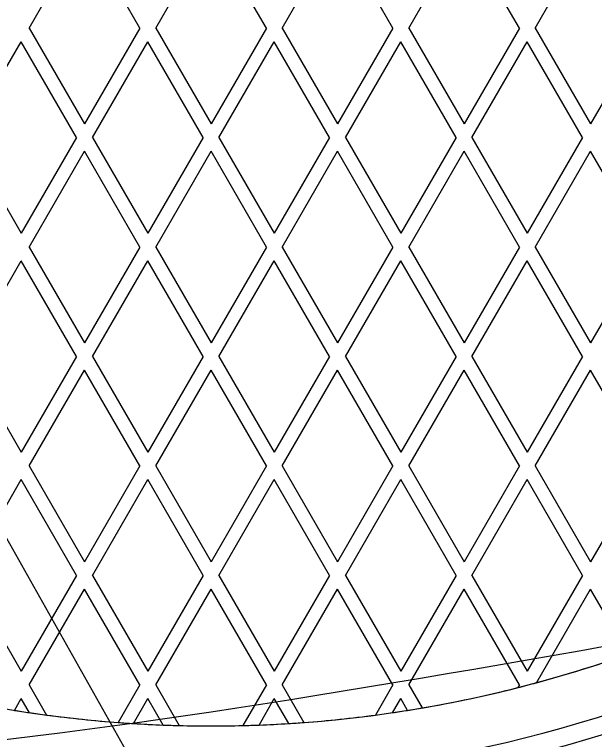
# Model space of a CAD drawing. Extents: x 99862 to 103151, y 100000 to 105076.
# Drawn here: x 100366.15 to 100405.86, y 101677.91 to 101727.58 of the extents above; entities that cross this region are included whole.
import ezdxf

# ---------------------------------------------------------------- set-up
doc = ezdxf.new("R2010")
doc.units = 0
for name, color, linetype in [('Level 10', 7, 'Continuous'), ('Level 11', 7, 'Continuous'), ('Level 12', 7, 'Continuous'), ('Level 15', 7, 'Continuous')]:
    doc.layers.add(name, color=color, linetype=linetype)

msp = doc.modelspace()

# ---------------------------------------------------------------- linework, layer by layer
at = {"layer": 'Level 10'}
msp.add_circle((100379.544, 101764.153), 90, dxfattribs=at)
at = {"layer": 'Level 11'}
for radius in [95.156, 94.688]:
    msp.add_circle((100379.544, 101764.153), radius, dxfattribs=at)
for radius, start, end in [(88.781, 186.72365, 293.27635), (98.906, 226.62948, 313.37052)]:
    msp.add_arc((100379.544, 101764.153), radius, start, end, dxfattribs=at)
at = {"layer": 'Level 12'}
for p, q in [((100367.159, 101726.653), (100370.948, 101733.215)), ((100367.159, 101726.653), (100370.948, 101733.215)), ((100374.737, 101726.653), (100370.948, 101733.215)), ((100374.737, 101726.653), (100370.948, 101733.215)), ((100375.82, 101726.653), (100379.609, 101733.215)), ((100375.82, 101726.653), (100379.609, 101733.215)), ((100383.397, 101726.653), (100379.609, 101733.215)), ((100383.397, 101726.653), (100379.609, 101733.215)), ((100384.48, 101726.653), (100388.269, 101733.215)), ((100384.48, 101726.653), (100388.269, 101733.215)), ((100392.058, 101726.653), (100388.269, 101733.215)), ((100392.058, 101726.653), (100388.269, 101733.215)), ((100393.14, 101726.653), (100396.929, 101733.215)), ((100393.14, 101726.653), (100396.929, 101733.215)), ((100400.718, 101726.653), (100396.929, 101733.215)), ((100400.718, 101726.653), (100396.929, 101733.215)), ((100401.8, 101726.653), (100404.278, 101730.944)), ((100401.8, 101726.653), (100404.278, 101730.944)), ((100367.159, 101726.653), (100370.948, 101720.09)), ((100367.159, 101726.653), (100370.948, 101720.09)), ((100367.159, 101726.653), (100367.159, 101726.653)), ((100374.737, 101726.653), (100370.948, 101720.09)), ((100374.737, 101726.653), (100370.948, 101720.09)), ((100374.737, 101726.653), (100374.737, 101726.653)), ((100375.82, 101726.653), (100379.609, 101720.09)), ((100375.82, 101726.653), (100379.609, 101720.09)), ((100375.82, 101726.653), (100375.82, 101726.653)), ((100383.397, 101726.653), (100379.609, 101720.09)), ((100383.397, 101726.653), (100379.609, 101720.09)), ((100383.397, 101726.653), (100383.397, 101726.653)), ((100384.48, 101726.653), (100388.269, 101720.09)), ((100384.48, 101726.653), (100388.269, 101720.09)), ((100384.48, 101726.653), (100384.48, 101726.653)), ((100392.058, 101726.653), (100388.269, 101720.09)), ((100392.058, 101726.653), (100388.269, 101720.09)), ((100392.058, 101726.653), (100392.058, 101726.653)), ((100393.14, 101726.653), (100396.929, 101720.09)), ((100393.14, 101726.653), (100396.929, 101720.09)), ((100393.14, 101726.653), (100393.14, 101726.653)), ((100400.718, 101726.653), (100396.929, 101720.09)), ((100400.718, 101726.653), (100396.929, 101720.09)), ((100400.718, 101726.653), (100400.718, 101726.653)), ((100401.8, 101726.653), (100405.589, 101720.09)), ((100401.8, 101726.653), (100405.589, 101720.09)), ((100401.8, 101726.653), (100401.8, 101726.653)), ((100409.378, 101726.653), (100405.589, 101720.09)), ((100409.378, 101726.653), (100405.589, 101720.09)), ((100365.546, 101723.858), (100366.618, 101725.715)), ((100365.546, 101723.858), (100366.618, 101725.715)), ((100370.407, 101719.153), (100366.618, 101725.715)), ((100370.407, 101719.153), (100366.618, 101725.715)), ((100366.618, 101725.715), (100366.618, 101725.715)), ((100371.49, 101719.153), (100375.278, 101725.715)), ((100371.49, 101719.153), (100375.278, 101725.715)), ((100379.067, 101719.153), (100375.278, 101725.715)), ((100379.067, 101719.153), (100375.278, 101725.715)), ((100375.278, 101725.715), (100375.278, 101725.715)), ((100380.15, 101719.153), (100383.939, 101725.715)), ((100380.15, 101719.153), (100383.939, 101725.715)), ((100387.728, 101719.153), (100383.939, 101725.715)), ((100387.728, 101719.153), (100383.939, 101725.715)), ((100383.939, 101725.715), (100383.939, 101725.715)), ((100388.81, 101719.153), (100392.599, 101725.715)), ((100388.81, 101719.153), (100392.599, 101725.715)), ((100396.388, 101719.153), (100392.599, 101725.715)), ((100396.388, 101719.153), (100392.599, 101725.715)), ((100392.599, 101725.715), (100392.599, 101725.715)), ((100397.47, 101719.153), (100401.259, 101725.715)), ((100397.47, 101719.153), (100401.259, 101725.715)), ((100405.048, 101719.153), (100401.259, 101725.715)), ((100405.048, 101719.153), (100401.259, 101725.715)), ((100401.259, 101725.715), (100401.259, 101725.715)), ((100370.948, 101720.09), (100370.948, 101720.09)), ((100379.609, 101720.09), (100379.609, 101720.09)), ((100388.269, 101720.09), (100388.269, 101720.09)), ((100396.929, 101720.09), (100396.929, 101720.09)), ((100405.589, 101720.09), (100405.589, 101720.09)), ((100370.407, 101719.153), (100366.618, 101712.59)), ((100370.407, 101719.153), (100366.618, 101712.59)), ((100370.407, 101719.153), (100370.407, 101719.153)), ((100371.49, 101719.153), (100375.278, 101712.59)), ((100371.49, 101719.153), (100375.278, 101712.59)), ((100371.49, 101719.153), (100371.49, 101719.153)), ((100379.067, 101719.153), (100375.278, 101712.59)), ((100379.067, 101719.153), (100375.278, 101712.59)), ((100379.067, 101719.153), (100379.067, 101719.153)), ((100380.15, 101719.153), (100383.939, 101712.59)), ((100380.15, 101719.153), (100383.939, 101712.59)), ((100380.15, 101719.153), (100380.15, 101719.153)), ((100387.728, 101719.153), (100383.939, 101712.59)), ((100387.728, 101719.153), (100383.939, 101712.59)), ((100387.728, 101719.153), (100387.728, 101719.153)), ((100388.81, 101719.153), (100392.599, 101712.59)), ((100388.81, 101719.153), (100392.599, 101712.59)), ((100388.81, 101719.153), (100388.81, 101719.153)), ((100396.388, 101719.153), (100392.599, 101712.59)), ((100396.388, 101719.153), (100392.599, 101712.59)), ((100396.388, 101719.153), (100396.388, 101719.153)), ((100397.47, 101719.153), (100401.259, 101712.59)), ((100397.47, 101719.153), (100401.259, 101712.59)), ((100397.47, 101719.153), (100397.47, 101719.153)), ((100405.048, 101719.153), (100401.259, 101712.59)), ((100405.048, 101719.153), (100401.259, 101712.59)), ((100405.048, 101719.153), (100405.048, 101719.153)), ((100363.333, 101718.28), (100366.618, 101712.59)), ((100363.333, 101718.28), (100366.618, 101712.59)), ((100367.159, 101711.653), (100370.948, 101718.215)), ((100367.159, 101711.653), (100370.948, 101718.215)), ((100374.737, 101711.653), (100370.948, 101718.215)), ((100374.737, 101711.653), (100370.948, 101718.215)), ((100370.948, 101718.215), (100370.948, 101718.215)), ((100375.82, 101711.653), (100379.609, 101718.215)), ((100375.82, 101711.653), (100379.609, 101718.215)), ((100383.397, 101711.653), (100379.609, 101718.215)), ((100383.397, 101711.653), (100379.609, 101718.215)), ((100379.609, 101718.215), (100379.609, 101718.215)), ((100384.48, 101711.653), (100388.269, 101718.215)), ((100384.48, 101711.653), (100388.269, 101718.215)), ((100392.058, 101711.653), (100388.269, 101718.215)), ((100392.058, 101711.653), (100388.269, 101718.215)), ((100388.269, 101718.215), (100388.269, 101718.215)), ((100393.14, 101711.653), (100396.929, 101718.215)), ((100393.14, 101711.653), (100396.929, 101718.215)), ((100400.718, 101711.653), (100396.929, 101718.215)), ((100400.718, 101711.653), (100396.929, 101718.215)), ((100396.929, 101718.215), (100396.929, 101718.215)), ((100401.8, 101711.653), (100405.589, 101718.215)), ((100401.8, 101711.653), (100405.589, 101718.215)), ((100409.378, 101711.653), (100405.589, 101718.215)), ((100409.378, 101711.653), (100405.589, 101718.215)), ((100405.589, 101718.215), (100405.589, 101718.215)), ((100366.618, 101712.59), (100366.618, 101712.59)), ((100375.278, 101712.59), (100375.278, 101712.59)), ((100383.939, 101712.59), (100383.939, 101712.59)), ((100392.599, 101712.59), (100392.599, 101712.59)), ((100401.259, 101712.59), (100401.259, 101712.59)), ((100367.159, 101711.653), (100370.948, 101705.09)), ((100367.159, 101711.653), (100370.948, 101705.09)), ((100367.159, 101711.653), (100367.159, 101711.653)), ((100374.737, 101711.653), (100370.948, 101705.09)), ((100374.737, 101711.653), (100370.948, 101705.09)), ((100374.737, 101711.653), (100374.737, 101711.653)), ((100375.82, 101711.653), (100379.609, 101705.09)), ((100375.82, 101711.653), (100379.609, 101705.09)), ((100375.82, 101711.653), (100375.82, 101711.653)), ((100383.397, 101711.653), (100379.609, 101705.09)), ((100383.397, 101711.653), (100379.609, 101705.09)), ((100383.397, 101711.653), (100383.397, 101711.653)), ((100384.48, 101711.653), (100388.269, 101705.09)), ((100384.48, 101711.653), (100388.269, 101705.09)), ((100384.48, 101711.653), (100384.48, 101711.653)), ((100392.058, 101711.653), (100388.269, 101705.09)), ((100392.058, 101711.653), (100388.269, 101705.09)), ((100392.058, 101711.653), (100392.058, 101711.653)), ((100393.14, 101711.653), (100396.929, 101705.09)), ((100393.14, 101711.653), (100396.929, 101705.09)), ((100393.14, 101711.653), (100393.14, 101711.653)), ((100400.718, 101711.653), (100396.929, 101705.09)), ((100400.718, 101711.653), (100396.929, 101705.09)), ((100400.718, 101711.653), (100400.718, 101711.653)), ((100401.8, 101711.653), (100405.589, 101705.09)), ((100401.8, 101711.653), (100405.589, 101705.09)), ((100401.8, 101711.653), (100401.8, 101711.653)), ((100409.378, 101711.653), (100405.589, 101705.09)), ((100409.378, 101711.653), (100405.589, 101705.09)), ((100362.829, 101704.153), (100366.618, 101710.715)), ((100362.829, 101704.153), (100366.618, 101710.715)), ((100370.407, 101704.153), (100366.618, 101710.715)), ((100370.407, 101704.153), (100366.618, 101710.715)), ((100366.618, 101710.715), (100366.618, 101710.715)), ((100371.49, 101704.153), (100375.278, 101710.715)), ((100371.49, 101704.153), (100375.278, 101710.715)), ((100379.067, 101704.153), (100375.278, 101710.715)), ((100379.067, 101704.153), (100375.278, 101710.715)), ((100375.278, 101710.715), (100375.278, 101710.715)), ((100380.15, 101704.153), (100383.939, 101710.715)), ((100380.15, 101704.153), (100383.939, 101710.715)), ((100387.728, 101704.153), (100383.939, 101710.715)), ((100387.728, 101704.153), (100383.939, 101710.715)), ((100383.939, 101710.715), (100383.939, 101710.715)), ((100388.81, 101704.153), (100392.599, 101710.715)), ((100388.81, 101704.153), (100392.599, 101710.715)), ((100396.388, 101704.153), (100392.599, 101710.715)), ((100396.388, 101704.153), (100392.599, 101710.715)), ((100392.599, 101710.715), (100392.599, 101710.715)), ((100397.47, 101704.153), (100401.259, 101710.715)), ((100397.47, 101704.153), (100401.259, 101710.715)), ((100405.048, 101704.153), (100401.259, 101710.715)), ((100405.048, 101704.153), (100401.259, 101710.715)), ((100401.259, 101710.715), (100401.259, 101710.715)), ((100370.948, 101705.09), (100370.948, 101705.09)), ((100379.609, 101705.09), (100379.609, 101705.09)), ((100388.269, 101705.09), (100388.269, 101705.09)), ((100396.929, 101705.09), (100396.929, 101705.09)), ((100405.589, 101705.09), (100405.589, 101705.09)), ((100362.829, 101704.153), (100366.618, 101697.59)), ((100362.829, 101704.153), (100366.618, 101697.59)), ((100370.407, 101704.153), (100366.618, 101697.59)), ((100370.407, 101704.153), (100366.618, 101697.59)), ((100370.407, 101704.153), (100370.407, 101704.153)), ((100371.49, 101704.153), (100375.278, 101697.59)), ((100371.49, 101704.153), (100375.278, 101697.59)), ((100371.49, 101704.153), (100371.49, 101704.153)), ((100379.067, 101704.153), (100375.278, 101697.59)), ((100379.067, 101704.153), (100375.278, 101697.59)), ((100379.067, 101704.153), (100379.067, 101704.153)), ((100380.15, 101704.153), (100383.939, 101697.59)), ((100380.15, 101704.153), (100383.939, 101697.59)), ((100380.15, 101704.153), (100380.15, 101704.153)), ((100387.728, 101704.153), (100383.939, 101697.59)), ((100387.728, 101704.153), (100383.939, 101697.59)), ((100387.728, 101704.153), (100387.728, 101704.153)), ((100388.81, 101704.153), (100392.599, 101697.59)), ((100388.81, 101704.153), (100392.599, 101697.59)), ((100388.81, 101704.153), (100388.81, 101704.153)), ((100396.388, 101704.153), (100392.599, 101697.59)), ((100396.388, 101704.153), (100392.599, 101697.59)), ((100396.388, 101704.153), (100396.388, 101704.153)), ((100397.47, 101704.153), (100401.259, 101697.59)), ((100397.47, 101704.153), (100401.259, 101697.59)), ((100397.47, 101704.153), (100397.47, 101704.153)), ((100405.048, 101704.153), (100401.259, 101697.59)), ((100405.048, 101704.153), (100401.259, 101697.59)), ((100405.048, 101704.153), (100405.048, 101704.153)), ((100367.159, 101696.653), (100370.948, 101703.215)), ((100367.159, 101696.653), (100370.948, 101703.215)), ((100374.737, 101696.653), (100370.948, 101703.215)), ((100374.737, 101696.653), (100370.948, 101703.215)), ((100370.948, 101703.215), (100370.948, 101703.215)), ((100375.82, 101696.653), (100379.609, 101703.215)), ((100375.82, 101696.653), (100379.609, 101703.215)), ((100383.397, 101696.653), (100379.609, 101703.215)), ((100383.397, 101696.653), (100379.609, 101703.215)), ((100379.609, 101703.215), (100379.609, 101703.215)), ((100384.48, 101696.653), (100388.269, 101703.215)), ((100384.48, 101696.653), (100388.269, 101703.215)), ((100392.058, 101696.653), (100388.269, 101703.215)), ((100392.058, 101696.653), (100388.269, 101703.215)), ((100388.269, 101703.215), (100388.269, 101703.215)), ((100393.14, 101696.653), (100396.929, 101703.215)), ((100393.14, 101696.653), (100396.929, 101703.215)), ((100400.718, 101696.653), (100396.929, 101703.215)), ((100400.718, 101696.653), (100396.929, 101703.215)), ((100396.929, 101703.215), (100396.929, 101703.215)), ((100401.8, 101696.653), (100405.589, 101703.215)), ((100401.8, 101696.653), (100405.589, 101703.215)), ((100409.378, 101696.653), (100405.589, 101703.215)), ((100409.378, 101696.653), (100405.589, 101703.215)), ((100405.589, 101703.215), (100405.589, 101703.215)), ((100366.618, 101697.59), (100366.618, 101697.59)), ((100375.278, 101697.59), (100375.278, 101697.59)), ((100383.939, 101697.59), (100383.939, 101697.59)), ((100392.599, 101697.59), (100392.599, 101697.59)), ((100401.259, 101697.59), (100401.259, 101697.59)), ((100367.159, 101696.653), (100370.948, 101690.09)), ((100367.159, 101696.653), (100370.948, 101690.09)), ((100367.159, 101696.653), (100367.159, 101696.653)), ((100374.737, 101696.653), (100370.948, 101690.09)), ((100374.737, 101696.653), (100370.948, 101690.09)), ((100374.737, 101696.653), (100374.737, 101696.653)), ((100375.82, 101696.653), (100379.609, 101690.09)), ((100375.82, 101696.653), (100379.609, 101690.09)), ((100375.82, 101696.653), (100375.82, 101696.653)), ((100383.397, 101696.653), (100379.609, 101690.09)), ((100383.397, 101696.653), (100379.609, 101690.09)), ((100383.397, 101696.653), (100383.397, 101696.653)), ((100384.48, 101696.653), (100388.269, 101690.09)), ((100384.48, 101696.653), (100388.269, 101690.09)), ((100384.48, 101696.653), (100384.48, 101696.653)), ((100392.058, 101696.653), (100388.269, 101690.09)), ((100392.058, 101696.653), (100388.269, 101690.09)), ((100392.058, 101696.653), (100392.058, 101696.653)), ((100393.14, 101696.653), (100396.929, 101690.09)), ((100393.14, 101696.653), (100396.929, 101690.09)), ((100393.14, 101696.653), (100393.14, 101696.653)), ((100400.718, 101696.653), (100396.929, 101690.09)), ((100400.718, 101696.653), (100396.929, 101690.09)), ((100400.718, 101696.653), (100400.718, 101696.653)), ((100401.8, 101696.653), (100405.589, 101690.09)), ((100401.8, 101696.653), (100405.589, 101690.09)), ((100401.8, 101696.653), (100401.8, 101696.653)), ((100409.378, 101696.653), (100405.589, 101690.09)), ((100409.378, 101696.653), (100405.589, 101690.09)), ((100362.829, 101689.153), (100366.618, 101695.715)), ((100362.829, 101689.153), (100366.618, 101695.715)), ((100370.407, 101689.153), (100366.618, 101695.715)), ((100370.407, 101689.153), (100366.618, 101695.715)), ((100366.618, 101695.715), (100366.618, 101695.715)), ((100371.49, 101689.153), (100375.278, 101695.715)), ((100371.49, 101689.153), (100375.278, 101695.715)), ((100379.067, 101689.153), (100375.278, 101695.715)), ((100379.067, 101689.153), (100375.278, 101695.715)), ((100375.278, 101695.715), (100375.278, 101695.715)), ((100380.15, 101689.153), (100383.939, 101695.715)), ((100380.15, 101689.153), (100383.939, 101695.715)), ((100387.728, 101689.153), (100383.939, 101695.715)), ((100387.728, 101689.153), (100383.939, 101695.715)), ((100383.939, 101695.715), (100383.939, 101695.715)), ((100388.81, 101689.153), (100392.599, 101695.715)), ((100388.81, 101689.153), (100392.599, 101695.715)), ((100396.388, 101689.153), (100392.599, 101695.715)), ((100396.388, 101689.153), (100392.599, 101695.715)), ((100392.599, 101695.715), (100392.599, 101695.715)), ((100397.47, 101689.153), (100401.259, 101695.715)), ((100397.47, 101689.153), (100401.259, 101695.715)), ((100405.048, 101689.153), (100401.259, 101695.715)), ((100405.048, 101689.153), (100401.259, 101695.715)), ((100401.259, 101695.715), (100401.259, 101695.715)), ((100370.948, 101690.09), (100370.948, 101690.09)), ((100379.609, 101690.09), (100379.609, 101690.09)), ((100388.269, 101690.09), (100388.269, 101690.09)), ((100396.929, 101690.09), (100396.929, 101690.09)), ((100405.589, 101690.09), (100405.589, 101690.09)), ((100362.829, 101689.153), (100366.618, 101682.59)), ((100362.829, 101689.153), (100366.618, 101682.59)), ((100370.407, 101689.153), (100366.618, 101682.59)), ((100370.407, 101689.153), (100366.618, 101682.59)), ((100370.407, 101689.153), (100370.407, 101689.153)), ((100371.49, 101689.153), (100375.278, 101682.59)), ((100371.49, 101689.153), (100375.278, 101682.59)), ((100371.49, 101689.153), (100371.49, 101689.153)), ((100379.067, 101689.153), (100375.278, 101682.59)), ((100379.067, 101689.153), (100375.278, 101682.59)), ((100379.067, 101689.153), (100379.067, 101689.153)), ((100380.15, 101689.153), (100383.939, 101682.59)), ((100380.15, 101689.153), (100383.939, 101682.59)), ((100380.15, 101689.153), (100380.15, 101689.153)), ((100387.728, 101689.153), (100383.939, 101682.59)), ((100387.728, 101689.153), (100383.939, 101682.59)), ((100387.728, 101689.153), (100387.728, 101689.153)), ((100388.81, 101689.153), (100392.599, 101682.59)), ((100388.81, 101689.153), (100392.599, 101682.59)), ((100388.81, 101689.153), (100388.81, 101689.153)), ((100396.388, 101689.153), (100392.599, 101682.59)), ((100396.388, 101689.153), (100392.599, 101682.59)), ((100396.388, 101689.153), (100396.388, 101689.153)), ((100397.47, 101689.153), (100401.259, 101682.59)), ((100397.47, 101689.153), (100401.259, 101682.59)), ((100397.47, 101689.153), (100397.47, 101689.153)), ((100405.048, 101689.153), (100401.259, 101682.59)), ((100405.048, 101689.153), (100401.259, 101682.59)), ((100405.048, 101689.153), (100405.048, 101689.153)), ((100367.159, 101681.653), (100370.948, 101688.215)), ((100367.159, 101681.653), (100370.948, 101688.215)), ((100374.737, 101681.653), (100370.948, 101688.215)), ((100374.737, 101681.653), (100370.948, 101688.215)), ((100370.948, 101688.215), (100370.948, 101688.215)), ((100375.82, 101681.653), (100379.609, 101688.215)), ((100375.82, 101681.653), (100379.609, 101688.215)), ((100383.397, 101681.653), (100379.609, 101688.215)), ((100383.397, 101681.653), (100379.609, 101688.215)), ((100379.609, 101688.215), (100379.609, 101688.215)), ((100384.48, 101681.653), (100388.269, 101688.215)), ((100384.48, 101681.653), (100388.269, 101688.215)), ((100392.058, 101681.653), (100388.269, 101688.215)), ((100392.058, 101681.653), (100388.269, 101688.215)), ((100388.269, 101688.215), (100388.269, 101688.215)), ((100393.14, 101681.653), (100396.929, 101688.215)), ((100393.14, 101681.653), (100396.929, 101688.215)), ((100400.718, 101681.653), (100396.929, 101688.215)), ((100400.718, 101681.653), (100396.929, 101688.215)), ((100396.929, 101688.215), (100396.929, 101688.215)), ((100401.886, 101681.8), (100405.589, 101688.215)), ((100401.886, 101681.8), (100405.589, 101688.215)), ((100408.161, 101683.76), (100405.589, 101688.215)), ((100408.161, 101683.76), (100405.589, 101688.215)), ((100405.589, 101688.215), (100405.589, 101688.215)), ((100366.618, 101682.59), (100366.618, 101682.59)), ((100375.278, 101682.59), (100375.278, 101682.59)), ((100383.939, 101682.59), (100383.939, 101682.59)), ((100392.599, 101682.59), (100392.599, 101682.59)), ((100401.259, 101682.59), (100401.259, 101682.59)), ((100367.159, 101681.653), (100368.353, 101679.586)), ((100367.159, 101681.653), (100368.353, 101679.586)), ((100367.159, 101681.653), (100367.159, 101681.653)), ((100374.737, 101681.653), (100373.25, 101679.078)), ((100374.737, 101681.653), (100373.25, 101679.078)), ((100374.737, 101681.653), (100374.737, 101681.653)), ((100375.82, 101681.653), (100377.427, 101678.868)), ((100375.82, 101681.653), (100377.427, 101678.868)), ((100375.82, 101681.653), (100375.82, 101681.653)), ((100383.397, 101681.653), (100381.79, 101678.868)), ((100383.397, 101681.653), (100381.79, 101678.868)), ((100383.397, 101681.653), (100383.397, 101681.653)), ((100384.48, 101681.653), (100385.967, 101679.078)), ((100384.48, 101681.653), (100385.967, 101679.078)), ((100384.48, 101681.653), (100384.48, 101681.653)), ((100392.058, 101681.653), (100390.864, 101679.586)), ((100392.058, 101681.653), (100390.864, 101679.586)), ((100392.058, 101681.653), (100392.058, 101681.653)), ((100393.14, 101681.653), (100394.053, 101680.072)), ((100393.14, 101681.653), (100394.053, 101680.072)), ((100393.14, 101681.653), (100393.14, 101681.653)), ((100400.718, 101681.653), (100400.61, 101681.466)), ((100400.718, 101681.653), (100400.61, 101681.466)), ((100400.718, 101681.653), (100400.718, 101681.653)), ((100401.886, 101681.8), (100401.886, 101681.8)), ((100400.61, 101681.466), (100400.61, 101681.466)), ((100366.152, 101679.908), (100366.618, 101680.715)), ((100366.152, 101679.908), (100366.618, 101680.715)), ((100367.175, 101679.751), (100366.618, 101680.715)), ((100367.175, 101679.751), (100366.618, 101680.715)), ((100366.618, 101680.715), (100366.618, 101680.715)), ((100374.292, 101679.006), (100375.278, 101680.715)), ((100374.292, 101679.006), (100375.278, 101680.715)), ((100376.324, 101678.904), (100375.278, 101680.715)), ((100376.324, 101678.904), (100375.278, 101680.715)), ((100375.278, 101680.715), (100375.278, 101680.715)), ((100382.893, 101678.904), (100383.939, 101680.715)), ((100382.893, 101678.904), (100383.939, 101680.715)), ((100384.925, 101679.006), (100383.939, 101680.715)), ((100384.925, 101679.006), (100383.939, 101680.715)), ((100383.939, 101680.715), (100383.939, 101680.715)), ((100392.042, 101679.751), (100392.599, 101680.715)), ((100392.042, 101679.751), (100392.599, 101680.715)), ((100393.065, 101679.908), (100392.599, 101680.715)), ((100393.065, 101679.908), (100392.599, 101680.715)), ((100392.599, 101680.715), (100392.599, 101680.715)), ((100394.053, 101680.072), (100394.053, 101680.072)), ((100366.152, 101679.908), (100366.152, 101679.908)), ((100367.175, 101679.751), (100367.175, 101679.751)), ((100368.353, 101679.586), (100368.353, 101679.586)), ((100390.864, 101679.586), (100390.864, 101679.586)), ((100392.042, 101679.751), (100392.042, 101679.751)), ((100393.065, 101679.908), (100393.065, 101679.908)), ((100373.25, 101679.078), (100373.25, 101679.078)), ((100374.292, 101679.006), (100374.292, 101679.006)), ((100384.925, 101679.006), (100384.925, 101679.006)), ((100385.967, 101679.078), (100385.967, 101679.078)), ((100376.324, 101678.904), (100376.324, 101678.904)), ((100377.427, 101678.868), (100377.427, 101678.868)), ((100379.609, 101678.84), (100379.609, 101678.84)), ((100381.79, 101678.868), (100381.79, 101678.868)), ((100382.893, 101678.904), (100382.893, 101678.904))]:
    msp.add_line(p, q, dxfattribs=at)
msp.add_circle((100379.544, 101764.153), 93.75, dxfattribs=at)
for start, end in [(188.69723, 293.87023), (285.13665, 289.55342), (284.25094, 285.13665), (279.74775, 284.25094), (279.07517, 279.74775), (260.92483, 261.61964), (261.61964, 262.41844), (262.41844, 265.72587), (274.27413, 277.58156), (277.58156, 278.38036), (278.38036, 279.07517), (265.72587, 266.42685), (266.42685, 267.79385), (272.20615, 273.57315), (273.57315, 274.27413), (267.79385, 268.53497), (268.53497, 271.46503), (271.46503, 272.20615)]:
    msp.add_arc((100379.609, 101764.153), 85.312, start, end, dxfattribs=at)
msp.add_open_spline([(100416.029, 101686), (100309.328, 101636.187), (100294.025, 101752.944), (100304.31, 101753.831), (100304.31, 101764.153), (100304.31, 101774.475), (100294.025, 101775.361), (100309.328, 101892.119), (100416.029, 101842.306), (100413.008, 101836.035), (100419.036, 101832.555), (100425.064, 101829.075), (100428.984, 101834.827), (100461.977, 101811.746), (100465.469, 101771.632), (100458.528, 101771.113), (100458.528, 101764.153), (100458.528, 101757.193), (100465.469, 101756.674), (100461.977, 101716.56), (100428.984, 101693.479), (100425.064, 101699.23), (100419.036, 101695.75), (100413.008, 101692.27), (100416.029, 101686)], degree=4, dxfattribs=at)
at = {"layer": 'Level 15'}
msp.add_line((100349.609, 101720.09), (100427.837, 101581.135), dxfattribs=at)

doc.saveas('drawing.dxf')
